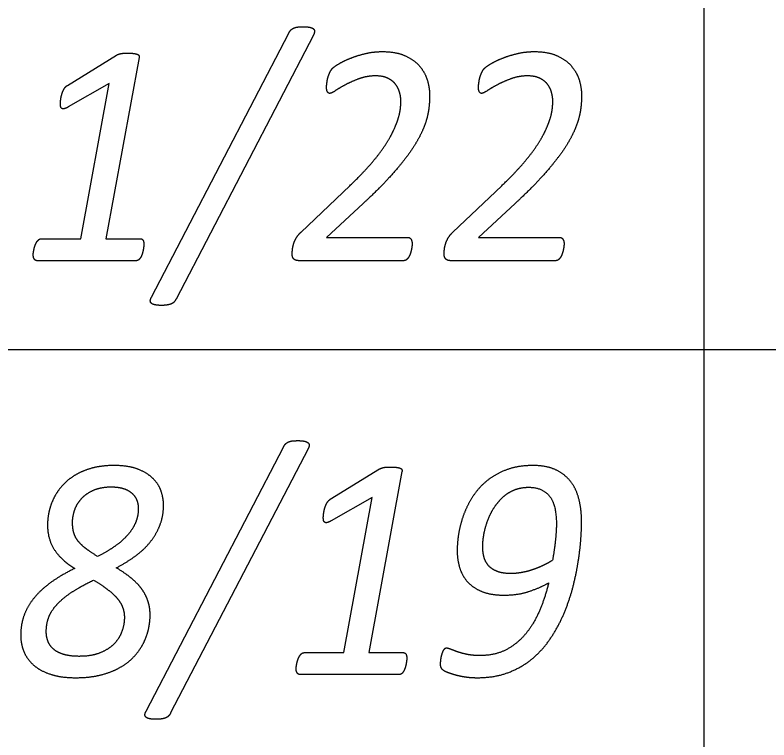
# Model space of a CAD drawing. Extents: x -14196 to 143, y -6096 to 28.
# Drawn here: x 82.6783 to 83.1337, y -5.3148 to -4.8769 of the extents above; entities that cross this region are included whole.
import ezdxf

# ---------------------------------------------------------------- set-up
doc = ezdxf.new("R2010")
doc.units = 0
doc.layers.add('RS_Raster1', color=7, linetype='Continuous')
doc.layers.add('SH_Text', color=7, linetype='Continuous')

msp = doc.modelspace()

# ---------------------------------------------------------------- linework, layer by layer
at = {"layer": 'RS_Raster1'}
for p, q in [((83.09453, -8.32886), (83.09453, -4.30794)), ((81.09453, -5.07886), (94.54453, -5.07886))]:
    msp.add_line(p, q, dxfattribs=at)
at = {"layer": 'SH_Text'}
for p, q in [((82.76072, -5.0473), (82.84365, -4.88783)), ((82.85855, -4.88898), (82.77551, -5.04845)), ((82.70989, -4.91942), (82.73964, -4.9011)), ((82.85102, -5.00804), (82.8805, -4.98)), ((82.9428, -5.00804), (82.97228, -4.98)), ((82.75608, -5.0155), (82.75608, -5.0155)), ((82.91816, -5.01517), (82.91816, -5.01517)), ((83.00994, -5.01517), (83.00994, -5.01517)), ((82.75148, -5.0253), (82.69161, -5.0253)), ((82.91311, -5.0253), (82.8498, -5.0253)), ((83.00489, -5.0253), (82.94158, -5.0253)), ((82.75748, -5.2973), (82.84041, -5.13783)), ((82.85531, -5.13898), (82.77227, -5.29845)), ((82.86873, -5.16942), (82.89848, -5.1511)), ((82.75273, -5.17499), (82.75273, -5.17499)), ((82.94537, -5.20033), (82.94537, -5.20033)), ((82.96081, -5.19818), (82.96081, -5.19818)), ((82.74431, -5.24071), (82.74431, -5.24071)), ((82.75986, -5.23936), (82.75986, -5.23936)), ((82.91492, -5.2655), (82.91492, -5.2655)), ((82.91032, -5.2753), (82.85045, -5.2753))]:
    msp.add_line(p, q, dxfattribs=at)
for points in [[(82.75318, -4.90264), (82.73319, -5.01204), (82.75387, -5.01204)], [(82.6941, -5.01204), (82.71797, -5.01204), (82.73521, -4.91826), (82.71039, -4.93246)], [(82.88864, -4.99068), (82.86646, -5.01122), (82.91541, -5.01122)], [(82.98042, -4.99068), (82.95824, -5.01122), (83.00719, -5.01122)], [(82.91202, -5.15264), (82.89203, -5.26204), (82.91271, -5.26204)], [(82.85294, -5.26204), (82.87681, -5.26204), (82.89405, -5.16826), (82.86923, -5.18246)]]:
    msp.add_lwpolyline(points, dxfattribs=at)
for points in [[(82.84365, -4.88783), (82.84427, -4.88658), (82.84502, -4.88586)], [(82.84502, -4.88586), (82.84577, -4.88514), (82.84679, -4.88471)], [(82.84679, -4.88471), (82.8478, -4.88427), (82.84921, -4.88413)], [(82.84921, -4.88413), (82.85063, -4.88399), (82.85248, -4.88399)], [(82.85248, -4.88399), (82.8548, -4.88399), (82.85632, -4.88432)], [(82.85632, -4.88432), (82.85784, -4.88466), (82.8585, -4.88524)], [(82.8585, -4.88524), (82.85917, -4.88581), (82.85917, -4.88677)], [(82.85917, -4.88677), (82.85917, -4.88774), (82.85855, -4.88898)], [(82.74066, -4.90062), (82.74123, -4.90043), (82.74203, -4.90024)], [(82.74203, -4.90024), (82.74283, -4.90004), (82.74394, -4.9)], [(82.74394, -4.9), (82.74505, -4.89995), (82.74656, -4.89995)], [(82.74656, -4.89995), (82.74877, -4.89995), (82.75013, -4.90014)], [(82.75013, -4.90014), (82.7515, -4.90033), (82.75225, -4.90067)], [(82.88076, -4.90306), (82.88484, -4.90142), (82.88979, -4.90021)], [(82.88979, -4.90021), (82.89474, -4.89901), (82.90005, -4.89901)], [(82.90005, -4.89901), (82.90855, -4.89901), (82.91413, -4.90161)], [(82.97255, -4.90306), (82.97662, -4.90142), (82.98157, -4.90021)], [(82.98157, -4.90021), (82.98653, -4.89901), (82.99184, -4.89901)], [(82.99184, -4.89901), (83.00034, -4.89901), (83.00592, -4.90161)], [(82.73964, -4.9011), (82.74008, -4.90081), (82.74066, -4.90062)], [(82.75225, -4.90067), (82.753, -4.90101), (82.75314, -4.90154)], [(82.75314, -4.90154), (82.75327, -4.90207), (82.75318, -4.90264)], [(82.87382, -4.90643), (82.87669, -4.90469), (82.88076, -4.90306)], [(82.91413, -4.90161), (82.91971, -4.9042), (82.92294, -4.90815)], [(82.9656, -4.90643), (82.96848, -4.90469), (82.97255, -4.90306)], [(83.00592, -4.90161), (83.01149, -4.9042), (83.01472, -4.90815)], [(82.86886, -4.91081), (82.86935, -4.9099), (82.86997, -4.90922)], [(82.86997, -4.90922), (82.87094, -4.90816), (82.87382, -4.90643)], [(82.92294, -4.90815), (82.92617, -4.91209), (82.92746, -4.91671)], [(82.96065, -4.91081), (82.96113, -4.9099), (82.96175, -4.90922)], [(82.96175, -4.90922), (82.96273, -4.90816), (82.9656, -4.90643)], [(83.01472, -4.90815), (83.01796, -4.91209), (83.01924, -4.91671)], [(82.86727, -4.91471), (82.86758, -4.91365), (82.86798, -4.91269)], [(82.86798, -4.91269), (82.86838, -4.91173), (82.86886, -4.91081)], [(82.89606, -4.91368), (82.89102, -4.91368), (82.88642, -4.91531)], [(82.90371, -4.91522), (82.90068, -4.91368), (82.89606, -4.91368)], [(82.95906, -4.91471), (82.95937, -4.91365), (82.95976, -4.91269)], [(82.95976, -4.91269), (82.96016, -4.91173), (82.96065, -4.91081)], [(82.98785, -4.91368), (82.9828, -4.91368), (82.9782, -4.91531)], [(82.99549, -4.91522), (82.99247, -4.91368), (82.98785, -4.91368)], [(82.86657, -4.9188), (82.8667, -4.91789), (82.86683, -4.91683)], [(82.86683, -4.91683), (82.86696, -4.91577), (82.86727, -4.91471)], [(82.88642, -4.91531), (82.88182, -4.91695), (82.8781, -4.91891)], [(82.90838, -4.91905), (82.90673, -4.91675), (82.90371, -4.91522)], [(82.92746, -4.91671), (82.92874, -4.92133), (82.92874, -4.92546)], [(82.95835, -4.9188), (82.95848, -4.91789), (82.95862, -4.91683)], [(82.95862, -4.91683), (82.95875, -4.91577), (82.95906, -4.91471)], [(82.9782, -4.91531), (82.9736, -4.91695), (82.96989, -4.91891)], [(83.00016, -4.91905), (82.99852, -4.91675), (82.99549, -4.91522)], [(83.01924, -4.91671), (83.02052, -4.92133), (83.02052, -4.92546)], [(82.70658, -4.92465), (82.70706, -4.92306), (82.70786, -4.92162)], [(82.70786, -4.92162), (82.70865, -4.92018), (82.70989, -4.91942)], [(82.86643, -4.92049), (82.86643, -4.91972), (82.86657, -4.9188)], [(82.86696, -4.92328), (82.86643, -4.92232), (82.86643, -4.92049)], [(82.87187, -4.92256), (82.86934, -4.92425), (82.86837, -4.92425)], [(82.8781, -4.91891), (82.87439, -4.92088), (82.87187, -4.92256)], [(82.91069, -4.92399), (82.91002, -4.92135), (82.90838, -4.91905)], [(82.95822, -4.92049), (82.95822, -4.91972), (82.95835, -4.9188)], [(82.95875, -4.92328), (82.95822, -4.92232), (82.95822, -4.92049)], [(82.96365, -4.92256), (82.96113, -4.92425), (82.96016, -4.92425)], [(82.96989, -4.91891), (82.96617, -4.92088), (82.96365, -4.92256)], [(83.00247, -4.92399), (83.00181, -4.92135), (83.00016, -4.91905)], [(82.70587, -4.92781), (82.70609, -4.92623), (82.70658, -4.92465)], [(82.86837, -4.92425), (82.86749, -4.92425), (82.86696, -4.92328)], [(82.91135, -4.92892), (82.91135, -4.92662), (82.91069, -4.92399)], [(82.92874, -4.92546), (82.92874, -4.92941), (82.92821, -4.93354)], [(82.96016, -4.92425), (82.95927, -4.92425), (82.95875, -4.92328)], [(83.00314, -4.92892), (83.00314, -4.92662), (83.00247, -4.92399)], [(83.02052, -4.92546), (83.02052, -4.92941), (83.01999, -4.93354)], [(82.70565, -4.93045), (82.70565, -4.92939), (82.70587, -4.92781)], [(82.70587, -4.93237), (82.70565, -4.9316), (82.70565, -4.93045)], [(82.911, -4.93397), (82.91135, -4.93114), (82.91135, -4.92892)], [(83.00278, -4.93397), (83.00314, -4.93114), (83.00314, -4.92892)], [(82.70666, -4.93342), (82.70609, -4.93313), (82.70587, -4.93237)], [(82.70811, -4.93347), (82.70723, -4.93371), (82.70666, -4.93342)], [(82.71039, -4.93246), (82.70899, -4.93323), (82.70811, -4.93347)], [(82.90949, -4.94027), (82.91065, -4.93681), (82.911, -4.93397)], [(82.92821, -4.93354), (82.92768, -4.93768), (82.92613, -4.94225)], [(83.00128, -4.94027), (83.00243, -4.93681), (83.00278, -4.93397)], [(83.01999, -4.93354), (83.01946, -4.93768), (83.01791, -4.94225)], [(82.9063, -4.94792), (82.90834, -4.94374), (82.90949, -4.94027)], [(82.99808, -4.94792), (83.00012, -4.94374), (83.00128, -4.94027)], [(82.92613, -4.94225), (82.92458, -4.94682), (82.92179, -4.95191)], [(83.01791, -4.94225), (83.01636, -4.94682), (83.01357, -4.95191)], [(82.90085, -4.95706), (82.90426, -4.9521), (82.9063, -4.94792)], [(82.99263, -4.95706), (82.99605, -4.9521), (82.99808, -4.94792)], [(82.92179, -4.95191), (82.919, -4.95701), (82.91453, -4.96293)], [(83.01357, -4.95191), (83.01079, -4.95701), (83.00631, -4.96293)], [(82.89242, -4.96773), (82.89743, -4.96201), (82.90085, -4.95706)], [(82.98421, -4.96773), (82.98922, -4.96201), (82.99263, -4.95706)], [(82.91453, -4.96293), (82.91006, -4.96884), (82.90373, -4.97572)], [(83.00631, -4.96293), (83.00184, -4.96884), (82.99552, -4.97572)], [(82.8805, -4.98), (82.88741, -4.97346), (82.89242, -4.96773)], [(82.97228, -4.98), (82.9792, -4.97346), (82.98421, -4.96773)], [(82.90373, -4.97572), (82.8974, -4.9826), (82.88864, -4.99068)], [(82.99552, -4.97572), (82.98919, -4.9826), (82.98042, -4.99068)], [(82.84809, -5.01166), (82.84916, -5.00978), (82.85102, -5.00804)], [(82.93988, -5.01166), (82.94094, -5.00978), (82.9428, -5.00804)], [(82.69127, -5.01415), (82.6918, -5.01329), (82.69251, -5.01266)], [(82.69251, -5.01266), (82.69322, -5.01204), (82.6941, -5.01204)], [(82.75387, -5.01204), (82.75511, -5.01204), (82.75559, -5.01295)], [(82.75559, -5.01295), (82.75608, -5.01387), (82.75608, -5.0155)], [(82.8465, -5.01537), (82.84703, -5.01354), (82.84809, -5.01166)], [(82.91541, -5.01122), (82.91692, -5.01122), (82.91754, -5.01242)], [(82.91754, -5.01242), (82.91816, -5.01363), (82.91816, -5.01517)], [(82.93828, -5.01537), (82.93882, -5.01354), (82.93988, -5.01166)], [(83.00719, -5.01122), (83.0087, -5.01122), (83.00932, -5.01242)], [(83.00932, -5.01242), (83.00994, -5.01363), (83.00994, -5.01517)], [(82.68937, -5.02035), (82.6895, -5.01944), (82.68972, -5.01838)], [(82.68972, -5.01838), (82.68994, -5.01732), (82.69034, -5.01617)], [(82.69034, -5.01617), (82.69074, -5.01502), (82.69127, -5.01415)], [(82.75595, -5.01708), (82.75581, -5.01809), (82.75559, -5.0192)], [(82.75608, -5.0155), (82.75608, -5.01608), (82.75595, -5.01708)], [(82.84584, -5.01875), (82.84597, -5.0172), (82.8465, -5.01537)], [(82.91803, -5.01681), (82.91789, -5.01787), (82.91763, -5.01898)], [(82.91816, -5.01517), (82.91816, -5.01575), (82.91803, -5.01681)], [(82.93762, -5.01875), (82.93775, -5.0172), (82.93828, -5.01537)], [(83.00981, -5.01681), (83.00968, -5.01787), (83.00941, -5.01898)], [(83.00994, -5.01517), (83.00994, -5.01575), (83.00981, -5.01681)], [(82.68924, -5.02175), (82.68924, -5.02127), (82.68937, -5.02035)], [(82.6899, -5.02434), (82.68924, -5.02338), (82.68924, -5.02175)], [(82.75502, -5.02136), (82.75466, -5.02242), (82.75413, -5.02333)], [(82.75559, -5.0192), (82.75537, -5.0203), (82.75502, -5.02136)], [(82.8457, -5.02125), (82.8457, -5.02029), (82.84584, -5.01875)], [(82.84592, -5.02294), (82.8457, -5.02222), (82.8457, -5.02125)], [(82.84659, -5.02419), (82.84615, -5.02366), (82.84592, -5.02294)], [(82.91696, -5.02125), (82.91656, -5.02241), (82.91599, -5.02328)], [(82.91763, -5.01898), (82.91736, -5.02009), (82.91696, -5.02125)], [(82.93749, -5.02125), (82.93749, -5.02029), (82.93762, -5.01875)], [(82.93771, -5.02294), (82.93749, -5.02222), (82.93749, -5.02125)], [(82.93838, -5.02419), (82.93793, -5.02366), (82.93771, -5.02294)], [(83.00875, -5.02125), (83.00835, -5.02241), (83.00777, -5.02328)], [(83.00941, -5.01898), (83.00915, -5.02009), (83.00875, -5.02125)], [(82.69161, -5.0253), (82.69056, -5.0253), (82.6899, -5.02434)], [(82.75294, -5.02477), (82.75227, -5.0253), (82.75148, -5.0253)], [(82.75413, -5.02333), (82.7536, -5.02425), (82.75294, -5.02477)], [(82.84784, -5.02501), (82.84704, -5.02472), (82.84659, -5.02419)], [(82.8498, -5.0253), (82.84864, -5.0253), (82.84784, -5.02501)], [(82.9147, -5.02472), (82.914, -5.0253), (82.91311, -5.0253)], [(82.91599, -5.02328), (82.91541, -5.02414), (82.9147, -5.02472)], [(82.93962, -5.02501), (82.93882, -5.02472), (82.93838, -5.02419)], [(82.94158, -5.0253), (82.94042, -5.0253), (82.93962, -5.02501)], [(83.00649, -5.02472), (83.00578, -5.0253), (83.00489, -5.0253)], [(83.00777, -5.02328), (83.0072, -5.02414), (83.00649, -5.02472)], [(82.75997, -5.04946), (82.76001, -5.04855), (82.76072, -5.0473)], [(82.76059, -5.051), (82.75992, -5.05037), (82.75997, -5.04946)], [(82.77414, -5.05042), (82.77339, -5.05114), (82.77233, -5.05153)], [(82.77551, -5.04845), (82.7749, -5.0497), (82.77414, -5.05042)], [(82.76276, -5.05196), (82.76125, -5.05162), (82.76059, -5.051)], [(82.76668, -5.0523), (82.76428, -5.0523), (82.76276, -5.05196)], [(82.7699, -5.0521), (82.76853, -5.0523), (82.76668, -5.0523)], [(82.77233, -5.05153), (82.77127, -5.05191), (82.7699, -5.0521)], [(82.84041, -5.13783), (82.84103, -5.13658), (82.84178, -5.13586)], [(82.84178, -5.13586), (82.84253, -5.13514), (82.84355, -5.13471)], [(82.84355, -5.13471), (82.84456, -5.13427), (82.84597, -5.13413)], [(82.84597, -5.13413), (82.84739, -5.13399), (82.84924, -5.13399)], [(82.84924, -5.13399), (82.85156, -5.13399), (82.85308, -5.13432)], [(82.85308, -5.13432), (82.8546, -5.13466), (82.85527, -5.13524)], [(82.85527, -5.13524), (82.85593, -5.13581), (82.85593, -5.13677)], [(82.85593, -5.13677), (82.85593, -5.13774), (82.85531, -5.13898)], [(82.72515, -5.1505), (82.71945, -5.15199), (82.71498, -5.15459)], [(82.73801, -5.14901), (82.73085, -5.14901), (82.72515, -5.1505)], [(82.75272, -5.15132), (82.74696, -5.14901), (82.73801, -5.14901)], [(82.89848, -5.1511), (82.89892, -5.15081), (82.8995, -5.15062)], [(82.8995, -5.15062), (82.90007, -5.15043), (82.90087, -5.15024)], [(82.90087, -5.15024), (82.90167, -5.15004), (82.90278, -5.15)], [(82.90278, -5.15), (82.90389, -5.14995), (82.9054, -5.14995)], [(82.9054, -5.14995), (82.90761, -5.14995), (82.90897, -5.15014)], [(82.90897, -5.15014), (82.91034, -5.15033), (82.91109, -5.15067)], [(82.91109, -5.15067), (82.91184, -5.15101), (82.91198, -5.15154)], [(82.99116, -5.14901), (82.98268, -5.14901), (82.976, -5.15132)], [(83.00478, -5.15156), (82.99923, -5.14901), (82.99116, -5.14901)], [(82.71498, -5.15459), (82.71052, -5.15719), (82.70729, -5.16065)], [(82.76189, -5.15714), (82.75848, -5.15363), (82.75272, -5.15132)], [(82.91198, -5.15154), (82.91211, -5.15207), (82.91202, -5.15264)], [(82.976, -5.15132), (82.96933, -5.15363), (82.9642, -5.15758)], [(83.01387, -5.15863), (83.01032, -5.15411), (83.00478, -5.15156)], [(82.76663, -5.16484), (82.7653, -5.16065), (82.76189, -5.15714)], [(82.9642, -5.15758), (82.95907, -5.16153), (82.95554, -5.16668)], [(83.01897, -5.16946), (83.01742, -5.16316), (83.01387, -5.15863)], [(82.70729, -5.16065), (82.70406, -5.16412), (82.70199, -5.16811)], [(82.71847, -5.16889), (82.7213, -5.16586), (82.72572, -5.16389)], [(82.72572, -5.16389), (82.73014, -5.16192), (82.73632, -5.16192)], [(82.73632, -5.16192), (82.74094, -5.16192), (82.74408, -5.16303)], [(82.74408, -5.16303), (82.74723, -5.16413), (82.74914, -5.16601)], [(82.97298, -5.16813), (82.97603, -5.16533), (82.97993, -5.16375)], [(82.97993, -5.16375), (82.98382, -5.16216), (82.98851, -5.16216)], [(82.98851, -5.16216), (82.99668, -5.16216), (83.00099, -5.16731)], [(82.70199, -5.16811), (82.69991, -5.17211), (82.69889, -5.17643)], [(82.71432, -5.17581), (82.71564, -5.17192), (82.71847, -5.16889)], [(82.74914, -5.16601), (82.75104, -5.16788), (82.75189, -5.17023)], [(82.76796, -5.17297), (82.76796, -5.16903), (82.76663, -5.16484)], [(82.95554, -5.16668), (82.952, -5.17183), (82.94975, -5.17751)], [(82.96762, -5.17453), (82.96993, -5.17092), (82.97298, -5.16813)], [(83.00099, -5.16731), (83.0053, -5.17246), (83.0053, -5.18431)], [(82.75189, -5.17023), (82.75273, -5.17259), (82.75273, -5.17499)], [(82.76587, -5.18481), (82.76796, -5.17932), (82.76796, -5.17297)], [(82.86542, -5.17465), (82.8659, -5.17306), (82.8667, -5.17162)], [(82.8667, -5.17162), (82.86749, -5.17018), (82.86873, -5.16942)], [(83.02052, -5.18317), (83.02052, -5.17576), (83.01897, -5.16946)], [(82.69889, -5.17643), (82.69788, -5.18076), (82.69788, -5.18509)], [(82.71299, -5.18336), (82.71299, -5.17971), (82.71432, -5.17581)], [(82.75273, -5.17499), (82.75273, -5.17951), (82.75105, -5.18351)], [(82.86449, -5.18045), (82.86449, -5.17939), (82.86471, -5.17781)], [(82.86471, -5.17781), (82.86493, -5.17623), (82.86542, -5.17465)], [(82.94975, -5.17751), (82.94749, -5.18319), (82.94643, -5.18912)], [(82.96382, -5.18219), (82.96532, -5.17815), (82.96762, -5.17453)], [(82.86471, -5.18237), (82.86449, -5.1816), (82.86449, -5.18045)], [(82.8655, -5.18342), (82.86493, -5.18313), (82.86471, -5.18237)], [(82.86923, -5.18246), (82.86783, -5.18323), (82.86695, -5.18347)], [(82.96156, -5.19033), (82.96232, -5.18624), (82.96382, -5.18219)], [(82.69788, -5.18509), (82.69788, -5.19308), (82.70177, -5.19943)], [(82.71357, -5.18894), (82.71299, -5.18644), (82.71299, -5.18336)], [(82.75105, -5.18351), (82.74937, -5.1875), (82.74622, -5.19111)], [(82.76012, -5.19496), (82.76379, -5.19029), (82.76587, -5.18481)], [(82.86695, -5.18347), (82.86607, -5.18371), (82.8655, -5.18342)], [(83.0053, -5.18431), (83.0053, -5.18855), (83.00472, -5.19404)], [(83.02012, -5.19294), (83.02052, -5.18692), (83.02052, -5.18317)], [(82.71573, -5.1938), (82.71414, -5.19144), (82.71357, -5.18894)], [(82.74622, -5.19111), (82.74308, -5.19472), (82.73852, -5.19784)], [(82.94643, -5.18912), (82.94537, -5.19504), (82.94537, -5.20033)], [(82.96081, -5.19818), (82.96081, -5.19443), (82.96156, -5.19033)], [(82.72029, -5.19856), (82.71733, -5.19616), (82.71573, -5.1938)], [(82.75117, -5.20352), (82.75644, -5.19962), (82.76012, -5.19496)], [(83.00472, -5.19404), (83.00415, -5.19953), (83.003, -5.20618)], [(83.01862, -5.20626), (83.01973, -5.19895), (83.02012, -5.19294)], [(82.70177, -5.19943), (82.70566, -5.20578), (82.71432, -5.21117)], [(82.72812, -5.20395), (82.72325, -5.20097), (82.72029, -5.19856)], [(82.73852, -5.19784), (82.73396, -5.20097), (82.72812, -5.20395)], [(82.94537, -5.20033), (82.94537, -5.20602), (82.94691, -5.21093)], [(82.96169, -5.20473), (82.96081, -5.20175), (82.96081, -5.19818)], [(82.73943, -5.21079), (82.7459, -5.20742), (82.75117, -5.20352)], [(82.96461, -5.20984), (82.96258, -5.20772), (82.96169, -5.20473)], [(82.96988, -5.21311), (82.96665, -5.21196), (82.96461, -5.20984)], [(82.99732, -5.20936), (82.9943, -5.2108), (82.99106, -5.21191)], [(83.003, -5.20618), (83.00033, -5.20791), (82.99732, -5.20936)], [(83.01547, -5.22171), (83.01751, -5.21358), (83.01862, -5.20626)], [(82.71432, -5.21117), (82.70645, -5.21502), (82.70034, -5.21935)], [(82.7488, -5.21733), (82.74491, -5.21406), (82.73943, -5.21079)], [(82.94691, -5.21093), (82.94846, -5.21584), (82.95186, -5.2195)], [(82.9777, -5.21427), (82.9731, -5.21427), (82.96988, -5.21311)], [(82.9844, -5.21364), (82.98099, -5.21427), (82.9777, -5.21427)], [(82.99106, -5.21191), (82.98782, -5.21302), (82.9844, -5.21364)], [(82.71182, -5.22599), (82.71731, -5.22224), (82.72573, -5.2182)], [(82.72573, -5.2182), (82.73077, -5.22127), (82.73435, -5.22402)], [(82.75513, -5.22411), (82.75269, -5.2206), (82.7488, -5.21733)], [(82.70034, -5.21935), (82.69424, -5.22368), (82.69008, -5.22864)], [(82.95186, -5.2195), (82.95526, -5.22316), (82.96065, -5.22523)], [(82.98871, -5.22508), (82.99537, -5.22287), (83.00061, -5.21988)], [(83.00061, -5.21988), (82.99848, -5.22882), (82.99507, -5.2368)], [(83.01016, -5.23773), (83.01344, -5.22984), (83.01547, -5.22171)], [(82.70305, -5.23349), (82.70633, -5.22974), (82.71182, -5.22599)], [(82.73435, -5.22402), (82.73794, -5.22676), (82.74015, -5.22945)], [(82.75871, -5.23138), (82.75756, -5.22763), (82.75513, -5.22411)], [(82.96065, -5.22523), (82.96603, -5.2273), (82.97363, -5.2273)], [(82.97363, -5.2273), (82.98206, -5.2273), (82.98871, -5.22508)], [(82.69008, -5.22864), (82.68593, -5.23359), (82.6838, -5.23927)], [(82.74015, -5.22945), (82.74236, -5.23215), (82.74333, -5.23489)], [(82.75986, -5.23936), (82.75986, -5.23513), (82.75871, -5.23138)], [(82.69845, -5.24114), (82.69978, -5.23725), (82.70305, -5.23349)], [(82.74333, -5.23489), (82.74431, -5.23763), (82.74431, -5.24071)], [(82.99507, -5.2368), (82.99166, -5.24477), (82.98665, -5.25078)], [(82.6838, -5.23927), (82.68168, -5.24494), (82.68168, -5.25149)], [(82.69712, -5.24937), (82.69712, -5.24504), (82.69845, -5.24114)], [(82.74431, -5.24071), (82.74431, -5.24513), (82.74276, -5.24936)], [(82.75879, -5.24822), (82.75986, -5.24369), (82.75986, -5.23936)], [(83.00223, -5.25274), (83.00688, -5.24562), (83.01016, -5.23773)], [(82.69809, -5.25499), (82.69712, -5.25225), (82.69712, -5.24937)], [(82.74276, -5.24936), (82.74121, -5.2536), (82.73789, -5.25691)], [(82.75548, -5.25697), (82.75773, -5.25274), (82.75879, -5.24822)], [(82.98665, -5.25078), (82.98164, -5.25678), (82.9749, -5.26029)], [(82.68168, -5.25149), (82.68168, -5.25688), (82.68367, -5.26159)], [(82.70137, -5.2598), (82.69907, -5.25773), (82.69809, -5.25499)], [(82.9912, -5.2653), (82.99758, -5.25986), (83.00223, -5.25274)], [(82.70752, -5.26307), (82.70367, -5.26187), (82.70137, -5.2598)], [(82.73789, -5.25691), (82.73457, -5.26023), (82.72943, -5.26225)], [(82.74968, -5.26486), (82.75322, -5.26121), (82.75548, -5.25697)], [(82.93763, -5.2599), (82.93705, -5.26043), (82.93666, -5.2613)], [(82.93899, -5.25938), (82.9382, -5.25938), (82.93763, -5.2599)], [(82.9416, -5.26005), (82.93997, -5.25938), (82.93899, -5.25938)], [(82.9457, -5.26159), (82.94323, -5.26072), (82.9416, -5.26005)], [(82.68367, -5.26159), (82.68566, -5.26631), (82.68972, -5.26977)], [(82.71712, -5.26427), (82.71137, -5.26427), (82.70752, -5.26307)], [(82.72943, -5.26225), (82.72429, -5.26427), (82.71712, -5.26427)], [(82.84918, -5.26617), (82.84958, -5.26502), (82.85011, -5.26415)], [(82.85011, -5.26415), (82.85064, -5.26329), (82.85135, -5.26266)], [(82.85135, -5.26266), (82.85206, -5.26204), (82.85294, -5.26204)], [(82.91271, -5.26204), (82.91395, -5.26204), (82.91443, -5.26295)], [(82.91443, -5.26295), (82.91492, -5.26387), (82.91492, -5.2655)], [(82.93595, -5.26322), (82.93564, -5.26428), (82.93546, -5.26534)], [(82.93666, -5.2613), (82.93626, -5.26217), (82.93595, -5.26322)], [(82.95153, -5.26313), (82.94818, -5.26245), (82.9457, -5.26159)], [(82.95921, -5.2638), (82.95489, -5.2638), (82.95153, -5.26313)], [(82.9749, -5.26029), (82.96816, -5.2638), (82.95921, -5.2638)], [(82.74114, -5.27126), (82.74614, -5.26852), (82.74968, -5.26486)], [(82.84821, -5.27035), (82.84834, -5.26944), (82.84856, -5.26838)], [(82.84856, -5.26838), (82.84878, -5.26732), (82.84918, -5.26617)], [(82.91479, -5.26708), (82.91465, -5.26809), (82.91443, -5.2692)], [(82.91492, -5.2655), (82.91492, -5.26608), (82.91479, -5.26708)], [(82.9352, -5.26741), (82.93511, -5.26842), (82.93511, -5.2689)], [(82.93511, -5.2689), (82.93511, -5.27063), (82.93586, -5.2716)], [(82.93546, -5.26534), (82.93529, -5.2664), (82.9352, -5.26741)], [(82.97649, -5.27396), (82.98482, -5.27073), (82.9912, -5.2653)], [(82.68972, -5.26977), (82.69378, -5.27323), (82.70006, -5.27521)], [(82.72964, -5.27559), (82.73614, -5.27401), (82.74114, -5.27126)], [(82.84808, -5.27175), (82.84808, -5.27127), (82.84821, -5.27035)], [(82.84874, -5.27434), (82.84808, -5.27338), (82.84808, -5.27175)], [(82.91297, -5.27333), (82.91244, -5.27425), (82.91178, -5.27477)], [(82.91386, -5.27136), (82.9135, -5.27242), (82.91297, -5.27333)], [(82.91443, -5.2692), (82.91421, -5.2703), (82.91386, -5.27136)], [(82.93586, -5.2716), (82.93661, -5.27256), (82.93864, -5.27352)], [(82.93864, -5.27352), (82.94032, -5.2742), (82.94244, -5.27487)], [(82.70006, -5.27521), (82.70633, -5.27718), (82.7149, -5.27718)], [(82.7149, -5.27718), (82.72313, -5.27718), (82.72964, -5.27559)], [(82.85045, -5.2753), (82.8494, -5.2753), (82.84874, -5.27434)], [(82.91178, -5.27477), (82.91112, -5.2753), (82.91032, -5.2753)], [(82.94244, -5.27487), (82.94456, -5.27554), (82.94694, -5.27607)], [(82.94694, -5.27607), (82.94932, -5.2766), (82.95201, -5.27689)], [(82.95201, -5.27689), (82.95471, -5.27718), (82.95762, -5.27718)], [(82.95762, -5.27718), (82.96816, -5.27718), (82.97649, -5.27396)], [(82.75673, -5.29946), (82.75677, -5.29855), (82.75748, -5.2973)], [(82.75735, -5.301), (82.75669, -5.30037), (82.75673, -5.29946)], [(82.75953, -5.30196), (82.75801, -5.30162), (82.75735, -5.301)], [(82.7709, -5.30042), (82.77015, -5.30114), (82.76909, -5.30153)], [(82.77227, -5.29845), (82.77166, -5.2997), (82.7709, -5.30042)], [(82.76344, -5.3023), (82.76104, -5.3023), (82.75953, -5.30196)], [(82.76666, -5.3021), (82.76529, -5.3023), (82.76344, -5.3023)], [(82.76909, -5.30153), (82.76803, -5.30191), (82.76666, -5.3021)]]:
    msp.add_open_spline(points, degree=2, dxfattribs=at)

doc.saveas('drawing.dxf')
